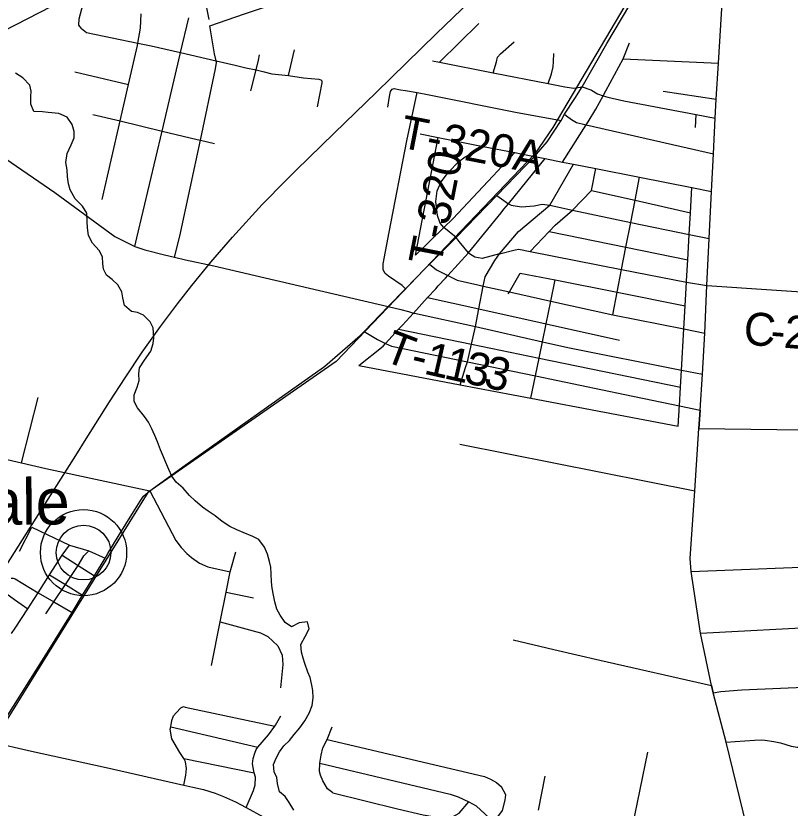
# Model space of a CAD drawing. Extents: x 114843 to 284848, y 317643 to 566895.
# Drawn here: x 189137 to 196197, y 371355 to 378583 of the extents above; entities that cross this region are included whole.
import ezdxf

# ---------------------------------------------------------------- set-up
doc = ezdxf.new("R2010")
doc.units = 0
for name, color, linetype in [('GM_X_City_Street', 7, 'Continuous'), ('GM_X_County_Road', 7, 'Continuous'), ('GM_X_County_Road_Text', 7, 'Continuous'), ('GM_X_Minor_River', 7, 'Continuous'), ('GM_X_Rail_Line', 7, 'Continuous'), ('GM_X_State_Route', 7, 'Continuous'), ('GM_X_Township_Road', 7, 'Continuous'), ('GM_X_Township_Road_Text', 7, 'Continuous'), ('GM_X_Unincorporated', 7, 'Continuous'), ('GM_X_Unincorporated_Location', 7, 'Continuous'), ('GM_X_Unincorporated_Text', 7, 'Continuous'), ('GM_X_US_Route', 7, 'Continuous')]:
    doc.layers.add(name, color=color, linetype=linetype)

msp = doc.modelspace()

# ---------------------------------------------------------------- linework, layer by layer
at = {"layer": 'GM_X_City_Street'}
for p, q in [((189673.2, 378072.2), (190164.7, 377958)), ((189187.4, 374504.2), (189338.9, 375102.7)), ((191054.5, 373324.7), (191302.2, 373275)), ((193672, 372889.7), (194041.4, 372802.4))]:
    msp.add_line(p, q, dxfattribs=at)
for points in [[(189736.8, 378467.4), (189710.1, 378499), (189713, 378555.2), (189738.7, 378647), (189763.8, 378712.8), (189770.7, 378760.8), (189767.4, 378774), (189698.9, 379047), (189689, 379086.4), (189633.7, 379306.9), (189620.8, 379360.4), (189551.9, 379646.4), (189477, 379957.7), (189409.6, 380237.5), (189297.9, 380701.4), (189246.4, 380976.4), (189234.6, 381037.1), (189219.5, 381207.1), (189198, 381551.6), (189178.4, 381671.8), (189149.3, 382147.7), (189149.1, 382152.2), (189144, 382234.2), (189081.8, 383235.9)], [(190898.2, 378550.7), (190865, 378717.8), (190756.1, 379117.2), (190754.7, 379122.4), (190704.6, 379347.4), (190645.3, 379613.8), (190581.1, 379902.4), (190512.3, 380211.8), (190452, 380482.5), (190449.6, 380493.1), (190343.1, 380947.7), (190252, 381287.5)], [(185409.7, 378881.1), (185731.1, 378839.2), (185741.4, 378837.8), (186033.6, 378798.8), (186319.5, 378760.6), (186330, 378758.3), (186675.7, 378685.2), (187054.4, 378602.2), (187424.5, 378526.3), (187803.7, 378445.8), (187812.7, 378443.7), (188179.5, 378361.3), (188527.8, 378283.1), (188628.3, 378266.7), (188658.4, 378263.2), (188688.3, 378271.7), (189464.6, 378670.3), (189767.4, 378774), (189899.9, 378819.3), (190231.2, 378936.8), (190754.7, 379122.4)], [(189923.4, 376908.3), (190087.9, 377624), (190164.7, 377958), (190246.3, 378313.2), (190249.9, 378334.5), (190273.1, 378471.3), (190278.2, 378603)], [(190222.8, 376479), (190241.1, 376559.1), (190470.4, 377532.6), (190635.8, 378234.6), (190639, 378248.3), (190713.9, 378566)], [(189736.8, 378467.4), (189782.1, 378430.6), (190249.9, 378334.5), (190372, 378309.5), (190639, 378248.3), (190963.5, 378174), (191137.1, 378134.2)], [(190582.7, 376381.6), (190631.7, 376572.5), (190819.3, 377449.2), (190958.6, 378100.3), (190967.6, 378156.3), (190963.5, 378174), (190948.9, 378236.8), (190904.9, 378491.8)], [(191328, 378090.5), (191349.8, 378177.9), (191357.3, 378228.7)], [(188403.4, 377716.9), (188548.1, 377620.1), (189492.2, 376972.4), (190038.1, 376571.5), (190222.8, 376479), (190313.6, 376447.2), (190491, 376401.9), (190582.7, 376381.6), (190685.1, 376358.7)], [(189838.2, 377683.6), (190087.9, 377624), (190470.4, 377532.6), (190790.4, 377456.1), (190819.3, 377449.2), (190949.1, 377418.2)], [(190685.1, 376358.7), (190941.1, 376301.5), (191319.8, 376214.5), (192531.8, 375932.8)], [(190359.6, 374251.5), (190596.5, 373795.7), (190644.8, 373732.5), (190695.1, 373677.8), (190737.7, 373641.2), (190810.9, 373591.7), (190886.3, 373556.9), (191092.2, 373511)], [(190919.5, 372656.4), (191000, 373054.8), (191054.5, 373324.7), (191092.2, 373511), (191098, 373532.4), (191141.6, 373693)], [(191000, 373054.8), (191368.1, 372955.9), (191434.5, 372922.3), (191526.5, 372834.7), (191565.1, 372752.3), (191570.9, 372666.5), (191549.5, 372452.9)]]:
    msp.add_lwpolyline(points, dxfattribs=at)
at = {"layer": 'GM_X_County_Road'}
for p, q in [((195364.3, 374819.1), (195375.2, 374985.3)), ((195495.2, 372407.1), (195479.4, 372474.2))]:
    msp.add_line(p, q, dxfattribs=at)
for points in [[(195375.2, 374985.3), (195396.6, 375314), (195418.9, 375689.3), (195435.9, 376124.6), (195457.9, 376552.6), (195479.9, 376980.3), (195497.5, 377323.3), (195514.3, 377650.3), (195523.2, 377822.6), (195543.3, 378150.2), (195580.4, 378752.4), (195603.9, 379136.1), (195633.6, 379702.5), (195654.3, 379981.7)], [(182411.5, 376101.3), (182708.6, 376008.6), (183451.5, 375776.6), (184066.1, 375640.6), (184385.1, 375571.7), (184699, 375503.9), (185033, 375430.7), (185275.8, 375377.6), (185530.8, 375321.8), (185805.2, 375261.7), (186339.9, 375145), (187134.1, 374971.6), (187829.6, 374820.2), (188102.8, 374756.6), (188424.5, 374681.8), (189187.4, 374504.2), (189409.5, 374452.5), (190359.6, 374251.5)], [(195435.9, 376124.6), (196663.3, 376040.6)], [(195479.4, 372474.2), (195380.4, 372951.1), (195293.6, 373514.8), (195285.2, 373633.1), (195327.2, 374250.6), (195364.3, 374819.1)], [(195380.4, 372951.1), (196525.7, 373012.3), (198259, 373094.7)], [(195989.5, 370321.4), (195888.6, 370805.8), (195798, 371197.1), (195613.5, 371958.4), (195495.2, 372407.1)], [(188907.3, 371960.1), (189279.1, 371875.4), (189960.9, 371726.7), (190668.1, 371566.1), (190751.3, 371547), (190848.5, 371525.3), (190955.3, 371491.3), (191031.6, 371462.2), (191138.4, 371413.2), (191237.1, 371361), (191392.4, 371276.5), (191470.8, 371236.3), (191567.4, 371197.6), (191639, 371174.6), (191726.8, 371150.2), (191813.6, 371135.9), (191943.7, 371126.2), (192039.1, 371120.8), (192266.3, 371100.6), (192451.1, 371077.3), (192555.7, 371062.8), (192637.6, 371047.8), (192979.8, 370982.8)]]:
    msp.add_lwpolyline(points, dxfattribs=at)
at = {"layer": 'GM_X_Minor_River'}
for points in [[(190346.1, 374877.1), (190310.5, 374929.4), (190244.9, 375008), (190215.3, 375064.4), (190215.7, 375126.5), (190242.1, 375194.5), (190262.5, 375256.6), (190256.9, 375316.7), (190265.3, 375372.8), (190309.8, 375442.7), (190366.3, 375524.6), (190388.8, 375594.6), (190395.1, 375646.7), (190389.7, 375737), (190362.1, 375793.3), (190300.4, 375853.8), (190244.5, 375876.3), (190190.6, 375886.6), (190128.9, 375941.2), (190113.3, 376009.4), (190101.7, 376065.7), (190068.1, 376130), (190016.4, 376176.5), (189964.6, 376218.9), (189936.9, 376273.2), (189931.3, 376323.4), (189925.7, 376385.6), (189898, 376443.9), (189834.4, 376510.5), (189798.9, 376578.9), (189789.3, 376649.2), (189787.7, 376707.3), (189784.2, 376783.5), (189744.6, 376847.9), (189679, 376912.5), (189631.5, 376995.1), (189615.8, 377051.3), (189608.2, 377115.5), (189604.6, 377177.7), (189593.1, 377245.9), (189603.6, 377326.1), (189642.1, 377408), (189668.5, 377470), (189668.9, 377528.2), (189649.3, 377590.5), (189603.7, 377658.9), (189527.9, 377691.5), (189431.9, 377702.1), (189379.9, 377706.5), (189301.9, 377711), (189272.3, 377777.4), (189274.8, 377847.5), (189277.1, 377897.6), (189265.5, 377951.9), (189199.8, 378016.4), (189134.1, 378059)], [(191670, 371337.9), (191628.4, 371408.3), (191592.8, 371462.7), (191541, 371505.1), (191521.5, 371579.4), (191515.8, 371635.6), (191492.2, 371685.8), (191484.6, 371754), (191509, 371812), (191541.3, 371868), (191579.7, 371923.9), (191632.1, 371971.6), (191674.4, 372027.5), (191726.9, 372089.3), (191771.3, 372151.2), (191809.7, 372221.1), (191838.2, 372291.1), (191848.7, 372363.2), (191845.1, 372427.4), (191835.4, 372477.6), (191819.8, 372545.8), (191800.1, 372596.1), (191772.6, 372674.4), (191755, 372724.7), (191741.3, 372776.9), (191735.8, 372849.1), (191774.2, 372921), (191810.7, 372991), (191797.1, 373055.2), (191719, 373045.7), (191648.7, 373008.1), (191591, 373048.5), (191545.4, 373115), (191515.7, 373171.3), (191498.1, 373237.6), (191486.5, 373297.8), (191474.9, 373362), (191467.3, 373420.2), (191463.8, 373492.4), (191462.1, 373552.6), (191450.5, 373604.8), (191430.9, 373671.1), (191405.3, 373735.4), (191353.7, 373805.9), (191297.9, 373832.3), (191210.1, 373869), (191150.2, 373893.4), (191088.4, 373923.9), (191018.6, 373970.5), (190954.9, 374021), (190891.2, 374063.5), (190837.4, 374100), (190771.7, 374158.5), (190720, 374207), (190662.4, 374273.5), (190598.7, 374330.1), (190559.1, 374384.5), (190531.4, 374444.8), (190503.8, 374509.1), (190484.2, 374561.4), (190454.6, 374623.7), (190427, 374696.1), (190405.4, 374754.4), (190373.8, 374822.7), (190346.1, 374877.1)]]:
    msp.add_lwpolyline(points, dxfattribs=at)
at = {"layer": 'GM_X_Rail_Line'}
for points in [[(196041.6, 380963.5), (194033.4, 377563.3), (193868.1, 377325.2), (192058.1, 375431.3), (190340.5, 374234.8), (188290.1, 370932.4), (187383.2, 369296.1), (186211.4, 367713.7), (185191.3, 366327.4), (183802.2, 363991.4), (182496.1, 361739.6), (179755.4, 357652.8), (178697.7, 356015.2), (176027.5, 351942.2), (171808.5, 345313.1), (170010.5, 342458.8), (166009.2, 336033.6), (165560.1, 335287.7), (165457.7, 335042), (165304.5, 334515.6), (164243.2, 330883.3)], [(189050.5, 373571.6), (189430.4, 374173.3), (189683, 374572.1), (189777.4, 374724.7), (189990.3, 375061.5), (190133.7, 375282), (190289.1, 375515.4), (190455.7, 375749.4), (190611.9, 375956.6), (190742.3, 376124), (190914.8, 376335.9), (191111.9, 376564.5), (191382.5, 376860.9), (191602.1, 377085.4), (191692.2, 377176.8), (192039, 377512.3), (192424, 377887), (192969.1, 378419.2), (193435.5, 378869.9)]]:
    msp.add_lwpolyline(points, dxfattribs=at)
at = {"layer": 'GM_X_State_Route'}
for p, q in [((194110, 377628.6), (194140.4, 377687.2)), ((193522.9, 376944.9), (193864.4, 377300.2)), ((193151.7, 376560.9), (193522.9, 376944.9)), ((192990.2, 376399.6), (193151.7, 376560.9)), ((192909.4, 376318.9), (192949.8, 376359.3)), ((192949.8, 376359.3), (192990.2, 376399.6)), ((192894.7, 376303.9), (192909.4, 376318.9)), ((192531.8, 375932.8), (192688.6, 376092.9)), ((192312.8, 375704.2), (192531.8, 375932.8)), ((190355.9, 374248.4), (190359.6, 374251.5)), ((189853.7, 373476.1), (189949.7, 373634.7)), ((189949.7, 373634.7), (189975.3, 373676.9)), ((189744.8, 373299.6), (189853.7, 373476.1)), ((189648.8, 373141.3), (189744.8, 373299.6)), ((188907.3, 371960.1), (189225.7, 372459.5))]:
    msp.add_line(p, q, dxfattribs=at)
for points in [[(194299.2, 377936.2), (194526, 378329.7), (194801.2, 378798.6)], [(194140.4, 377687.2), (194234.4, 377830), (194299.2, 377936.2)], [(193864.4, 377300.2), (193980.2, 377432.7), (194110, 377628.6)], [(192688.6, 376092.9), (192872.6, 376281.3), (192894.7, 376303.9)], [(191516.5, 375076.7), (191943.2, 375379.2), (191955.2, 375387.2), (192275.4, 375667.9), (192287.1, 375678.2), (192312.8, 375704.2)], [(190359.6, 374251.5), (190612.4, 374435.1), (190658.8, 374468.7), (191516.5, 375076.7)], [(190270.8, 374155.2), (190299.8, 374201.9), (190355.9, 374248.4)], [(189975.3, 373676.9), (190070.1, 373833.1), (190210, 374057.7), (190270.8, 374155.2)], [(189225.7, 372459.5), (189234.4, 372473.1), (189410, 372754), (189648.8, 373141.3)]]:
    msp.add_lwpolyline(points, dxfattribs=at)
at = {"layer": 'GM_X_Township_Road'}
for p, q in [((192999.7, 378159.3), (193358.3, 378514.9)), ((191624.1, 378038.4), (191676.6, 378274.5)), ((194673.1, 378191.3), (195543.3, 378150.2)), ((191280.6, 377899.6), (191328, 378090.5)), ((195040.4, 377896.9), (195523.2, 377822.6)), ((195332.2, 377564.7), (195340.4, 377683.2)), ((194122.4, 377249.1), (194336.1, 377588.4)), ((192782, 376399.5), (192988.5, 377473.1)), ((192660.9, 375761.3), (192762.3, 375872.3)), ((193187.5, 375218), (193236.9, 375375.5)), ((195375.2, 374985.3), (195364.3, 374819.1)), ((195176.5, 374838.8), (195179.2, 374887.1)), ((193186, 374675.1), (195327.2, 374250.6)), ((189168.7, 373699.2), (189283.1, 373917.9)), ((195479.4, 372474.2), (195495.2, 372407.1)), ((190681.4, 372277.6), (191496.7, 372103.9)), ((190548.8, 372096.5), (191343.6, 371910.3)), ((190668.7, 371809.6), (191310, 371677.6)), ((194753.8, 371156), (194900.5, 371866.4)), ((193901.4, 371335.5), (193962.3, 371648))]:
    msp.add_line(p, q, dxfattribs=at)
for points in [[(190904.9, 378491.8), (191222.7, 378600.5), (191450.2, 378678.3), (192242.1, 378961), (192313.4, 378985.6), (192675.1, 379110.7), (192707.6, 379121.9)], [(193488.2, 378064.2), (193518.5, 378163.6), (193528.5, 378205.7), (193556.6, 378237.9), (193681, 378346.2)], [(194492.2, 377854.5), (194516.3, 377899.2), (194673.1, 378191.3), (194731.3, 378337.8)], [(193991.4, 377966.2), (194021.6, 378055), (194035.6, 378117.2), (194037.7, 378167.4), (194041.7, 378239.7)], [(192935.2, 378171.9), (192999.7, 378159.3), (193488.2, 378064.2), (193991.4, 377966.2), (194143.8, 377936.5), (194224.6, 377922.9), (194299.2, 377936.2), (194378.4, 377907.2)], [(191137.1, 378134.2), (191234.8, 378108.7), (191328, 378090.5), (191389.4, 378074.4), (191470.3, 378053.6), (191624.1, 378038.4), (191759.9, 378019), (191898.9, 378005), (191919, 377999.3)], [(191886.8, 377754.2), (191928.6, 377973.4), (191928.5, 377986.4), (191919, 377999.3)], [(192688.6, 376092.9), (192658.3, 376123.7), (192533.8, 376207), (192503.6, 376232.1), (192486.2, 376267.2), (192486.3, 376322.3), (192541.4, 376610.3), (192703, 377441.7), (192794.6, 377882.6)], [(192528.2, 377749.3), (192542.6, 377847.5), (192552.8, 377893.5), (192568.9, 377913.5), (192585, 377919.5), (192644, 377909.1)], [(192644, 377909.1), (192688.2, 377901.3), (192794.6, 377882.6), (192889, 377866), (193691, 377704.1), (194110, 377628.6)], [(194378.4, 377907.2), (194386.3, 377904.3), (194440.4, 377872.2), (194492.2, 377854.5), (194534.6, 377840), (194680.9, 377807.9), (195340.4, 377683.2), (195514.3, 377650.3)], [(194336.1, 377588.4), (194353.9, 377616.8), (194426.3, 377731.7), (194492.2, 377854.5)], [(194140.4, 377687.2), (194157.7, 377669.6), (194203.8, 377637.4), (194247.9, 377609.3), (194324, 377591.2), (194336.1, 377588.4), (195497.5, 377323.3)], [(192824.6, 377505.5), (192988.5, 377473.1), (193397.4, 377392.4), (193685.4, 377335.5)], [(193179.7, 376525.8), (193151.7, 376560.9), (193038.3, 376651.3), (193006.6, 376690.4), (192980.6, 376762.7), (192966.6, 376889.1), (192978.7, 376987.5), (193014.8, 377067.8), (193083.1, 377156.1), (193175.3, 377254.4), (193233.4, 377296.5), (193299.6, 377334.7), (193397.4, 377392.4)], [(192782, 376399.5), (193038.3, 376651.3), (193120.9, 376732.5), (193487.9, 377123.8), (193685.4, 377335.5)], [(193685.4, 377335.5), (193743.5, 377324), (193864.4, 377300.2), (193963.5, 377280.5), (194122.4, 377249.1), (194221.9, 377229.4), (194423.9, 377189.4), (194823.1, 377110.4), (195299.7, 377016), (195479.9, 376980.3)], [(193236.9, 375375.5), (193253.4, 375427.9), (193290, 375587.9), (193327.3, 375750.7), (193358, 375909), (193398.3, 376116.4), (193416.8, 376201.4), (193503.6, 376351.2), (193545.7, 376413.2), (193720.2, 376615.8), (194004.5, 376855.3), (194221.9, 377229.4)], [(193561.2, 376785.9), (193587.6, 376818.4), (193628.7, 376869), (193963.5, 377280.5)], [(193826.4, 376432.8), (194000.7, 376617.2), (194052.7, 376672.3), (194212.6, 376809), (194385.9, 376989), (194423.9, 377189.4)], [(194742.7, 376698.6), (194782.1, 376900.4), (194823.1, 377110.4)], [(195275.5, 376589.8), (195286.8, 376787.5), (195299.7, 377016)], [(193522.9, 376944.9), (193628.7, 376869), (193654.2, 376856.8), (193746.3, 376840.7), (193862.6, 376850.7), (193934.8, 376864.7), (194004.5, 376855.3), (194212.6, 376809), (194742.7, 376698.6), (195275.5, 376589.8), (195457.9, 376552.6)], [(194385.9, 376989), (194782.1, 376900.4), (195286.8, 376787.5)], [(193076.6, 376214.8), (193263.8, 376420.2), (193561.2, 376785.9)], [(194578.5, 375856.6), (194618.8, 376063.3), (194659, 376269.5), (194698.7, 376472.8), (194742.7, 376698.6)], [(194000.7, 376617.2), (194698.7, 376472.8), (195262.3, 376356.2)], [(195250.9, 376153.5), (195251.6, 376166.4), (195262.3, 376356.2), (195275.5, 376589.8)], [(193545.7, 376413.2), (193389.3, 376369.1), (193321.2, 376383.2), (193273.1, 376411.3), (193263.8, 376420.2), (193179.7, 376525.8)], [(193545.7, 376413.2), (193688, 376449.3), (193722.1, 376453.3), (193826.4, 376432.8), (194659, 376269.5), (195250.9, 376153.5), (195435.9, 376124.6)], [(192909.4, 376318.9), (192973.2, 376267.6), (193076.6, 376214.8), (193160.2, 376172.1), (193347.6, 376128.1), (193398.3, 376116.4), (193636.7, 376064), (194014.8, 375980.7), (194578.5, 375856.6), (195226.8, 375727.5), (195418.9, 375689.3)], [(192966.1, 376094.2), (192988.6, 376118.8), (193054.5, 376190.6), (193076.6, 376214.8)], [(193626.6, 376046.3), (193636.7, 376064), (193736, 376236.5)], [(193736, 376236.5), (194054.7, 376176.1), (194618.8, 376063.3), (195238.7, 375939.2)], [(193972.3, 375773.1), (194014.8, 375980.7), (194054.7, 376176.1)], [(195184.5, 374979.7), (195185.5, 374998.1), (195187, 375024.5), (195196.7, 375195.8), (195205.5, 375352), (195226.8, 375727.5), (195238.7, 375939.2), (195250.9, 376153.5)], [(192762.3, 375872.3), (192890.9, 376012.3), (192966.1, 376094.2)], [(192890.9, 376012.3), (193358, 375909), (193972.3, 375773.1), (194639.4, 375625.6)], [(192531.8, 375932.8), (192646.1, 375903.2), (192715.9, 375884.6)], [(192715.9, 375884.6), (192762.3, 375872.3), (192771.2, 375869.9), (193327.3, 375750.7), (193939.2, 375610.8), (194170.6, 375557.8), (195205.5, 375352), (195396.6, 375314)], [(192264.4, 375394), (192484.9, 375568.6), (192508.7, 375594.6), (192627.1, 375724.3), (192660.9, 375761.3)], [(192627.1, 375724.3), (193290, 375587.9), (193908.5, 375460.7), (195196.7, 375195.8)], [(193833.7, 375094.8), (193875.3, 375298.1), (193908.5, 375460.7), (193939.2, 375610.8), (193972.3, 375773.1)], [(192312.8, 375704.2), (192433.5, 375629.3), (192508.7, 375594.6), (192561.1, 375570.4), (193253.4, 375427.9), (193875.3, 375298.1), (194689.6, 375128.1), (195187, 375024.5), (195375.2, 374985.3)], [(192264.4, 375394), (193187.5, 375218), (193833.7, 375094.8), (195176.5, 374838.8)], [(195179.2, 374887.1), (195179.5, 374891.9), (195184.5, 374979.7)], [(195364.3, 374819.1), (197260.7, 374794), (197543.7, 374819.8), (197599.8, 374825.8), (197655.9, 374813.8)], [(189283.1, 373917.9), (189625.8, 373755.2), (189802.5, 373703.1), (189949.7, 373634.7)], [(189307.9, 373268.7), (189340.3, 373319.4), (189444.9, 373483.1), (189559.3, 373662), (189625.8, 373755.2)], [(189411, 373129.1), (189483.3, 373236.8), (189589.4, 373394.7), (189706.3, 373569.2), (189757.3, 373656.1), (189802.5, 373703.1)], [(189559.3, 373662), (189706.3, 373569.2), (189853.7, 373476.1)], [(195293.6, 373514.8), (197058, 373583.6), (198246.7, 373627.4), (199156.7, 373663)], [(189444.9, 373483.1), (189589.4, 373394.7), (189744.8, 373299.6)], [(189094.5, 373454.4), (189112.5, 373454.4), (189130.5, 373446.4), (189340.3, 373319.4), (189483.3, 373236.8), (189648.8, 373141.3)], [(189010.6, 373341), (189124.6, 373259.5), (189245.5, 373173)], [(189098.2, 372947.4), (189129.8, 372995.8), (189245.5, 373173), (189301.4, 373258.6), (189307.9, 373268.7)], [(194041.4, 372802.4), (194462, 372706.5), (195479.4, 372474.2)], [(195495.2, 372407.1), (195564.8, 372419.2), (195757.2, 372435), (196674.4, 372474.8)], [(190668.1, 371566.1), (190687.1, 371657.5), (190693.2, 371717.7), (190683.2, 371777.9), (190668.7, 371809.6), (190633.1, 371862.2), (190559, 371986.7), (190545, 372074.9), (190548.8, 372096.5), (190559.1, 372155.2), (190575.1, 372197.4), (190599.2, 372225.5), (190641.3, 372269.6), (190665.4, 372283.6), (190681.4, 372277.6)], [(191237.1, 371361), (191304.4, 371516.7), (191318.5, 371566.9), (191320.5, 371637.1), (191310, 371677.6), (191306.5, 371691.3), (191294.5, 371759.6), (191300.5, 371809.7), (191314.6, 371855.9), (191326.6, 371890), (191343.6, 371910.3), (191439, 372024.4), (191496.7, 372103.9), (191503.1, 372112.7), (191553.3, 372199)], [(192028, 371494.3), (191977.9, 371532.5), (191935.9, 371604.8), (191913.8, 371654.9), (191905.8, 371691.1), (191908.1, 371766.6), (191919.9, 371837.6), (191936, 371905.8), (191974.4, 371982.8), (192020.2, 372096.4)], [(191974.4, 371982.8), (193411.1, 371644.3), (193465.2, 371620.1), (193519.3, 371588), (193563.4, 371549.9)], [(195613.5, 371958.4), (195695.6, 371964.7), (195870.7, 371976.4), (195939.3, 371977.1), (195965.3, 371975.6), (196046.7, 371964.8), (196110.2, 371949.8), (196207.2, 371919.6), (196261.7, 371911.1), (196427.1, 371912.7), (196637.6, 371922.6), (196780.1, 371925)], [(191908.1, 371766.6), (193098.3, 371481.8), (193170.5, 371459.7), (193266.7, 371413.5), (193332.8, 371375.4), (193495, 371228.7)], [(193295.2, 370918.6), (193338.7, 371052.3), (193402.8, 371130.5), (193495, 371228.7), (193573.3, 371333.1), (193599.4, 371427.4), (193603.4, 371477.6), (193563.4, 371549.9)], [(192028, 371494.3), (192615.2, 371349.6), (192851.7, 371293.3), (193026.1, 371263.1), (193118.3, 371275.1), (193178.4, 371309.2), (193266.7, 371413.5)]]:
    msp.add_lwpolyline(points, dxfattribs=at)
at = {"layer": 'GM_X_Unincorporated'}
for radius in [392.9, 249]:
    msp.add_circle((189754, 373686.6), radius, dxfattribs=at)
at = {"layer": 'GM_X_Unincorporated_Location'}
msp.add_line((189754, 373686.6), (189754, 373686.6), dxfattribs=at)
at = {"layer": 'GM_X_US_Route'}
for p, q in [((194110, 377628.6), (194140.4, 377687.2)), ((193522.9, 376944.9), (193864.4, 377300.2)), ((193151.7, 376560.9), (193522.9, 376944.9)), ((192990.2, 376399.6), (193151.7, 376560.9)), ((192909.4, 376318.9), (192949.8, 376359.3)), ((192949.8, 376359.3), (192990.2, 376399.6)), ((192894.7, 376303.9), (192909.4, 376318.9)), ((192531.8, 375932.8), (192688.6, 376092.9)), ((192312.8, 375704.2), (192531.8, 375932.8)), ((190355.9, 374248.4), (190359.6, 374251.5)), ((189853.7, 373476.1), (189949.7, 373634.7)), ((189949.7, 373634.7), (189975.3, 373676.9)), ((189744.8, 373299.6), (189853.7, 373476.1)), ((189648.8, 373141.3), (189744.8, 373299.6)), ((188907.3, 371960.1), (189225.7, 372459.5))]:
    msp.add_line(p, q, dxfattribs=at)
for points in [[(194299.2, 377936.2), (194526, 378329.7), (194801.2, 378798.6)], [(194140.4, 377687.2), (194234.4, 377830), (194299.2, 377936.2)], [(193864.4, 377300.2), (193980.2, 377432.7), (194110, 377628.6)], [(192688.6, 376092.9), (192872.6, 376281.3), (192894.7, 376303.9)], [(191516.5, 375076.7), (191943.2, 375379.2), (191955.2, 375387.2), (192275.4, 375667.9), (192287.1, 375678.2), (192312.8, 375704.2)], [(190359.6, 374251.5), (190612.4, 374435.1), (190658.8, 374468.7), (191516.5, 375076.7)], [(190270.8, 374155.2), (190299.8, 374201.9), (190355.9, 374248.4)], [(189975.3, 373676.9), (190070.1, 373833.1), (190210, 374057.7), (190270.8, 374155.2)], [(189225.7, 372459.5), (189234.4, 372473.1), (189410, 372754), (189648.8, 373141.3)]]:
    msp.add_lwpolyline(points, dxfattribs=at)

# ---------------------------------------------------------------- texts
at = {"layer": 'GM_X_County_Road_Text'}
for s, rotation, p in [('C', 355.40718, (195764.1, 375586.2)), ('2', 355.47248, (196132.9, 375556.6)), ('-', 355.42985, (196009.9, 375566.4))]:
    msp.add_text(s, height=300, rotation=rotation, dxfattribs=at).set_placement(p)
at = {"layer": 'GM_X_Township_Road_Text'}
for s, height, rotation, p in [('T-320A', 300.02, 349.0239, (192625, 377385.1)), ('T-320', 300.02, 78.82671, (193010.4, 376291.1)), ('T', 300, 339.12828, (192474.3, 375442.5)), ('1', 300, 347.0745, (192847.1, 375320.6)), ('1', 300, 347.47855, (193029.5, 375278.7)), ('3', 300, 347.58596, (193210.5, 375238.5)), ('-', 300, 346.45736, (192723.9, 375350.2)), ('3', 300, 347.59702, (193391.1, 375198.8))]:
    msp.add_text(s, height=height, rotation=rotation, dxfattribs=at).set_placement(p)
at = {"layer": 'GM_X_Unincorporated_Text'}
msp.add_text('Briggsdale', height=417.03, rotation=0.41304, dxfattribs=at).set_placement((186994.4, 373925.4))

doc.saveas('drawing.dxf')
